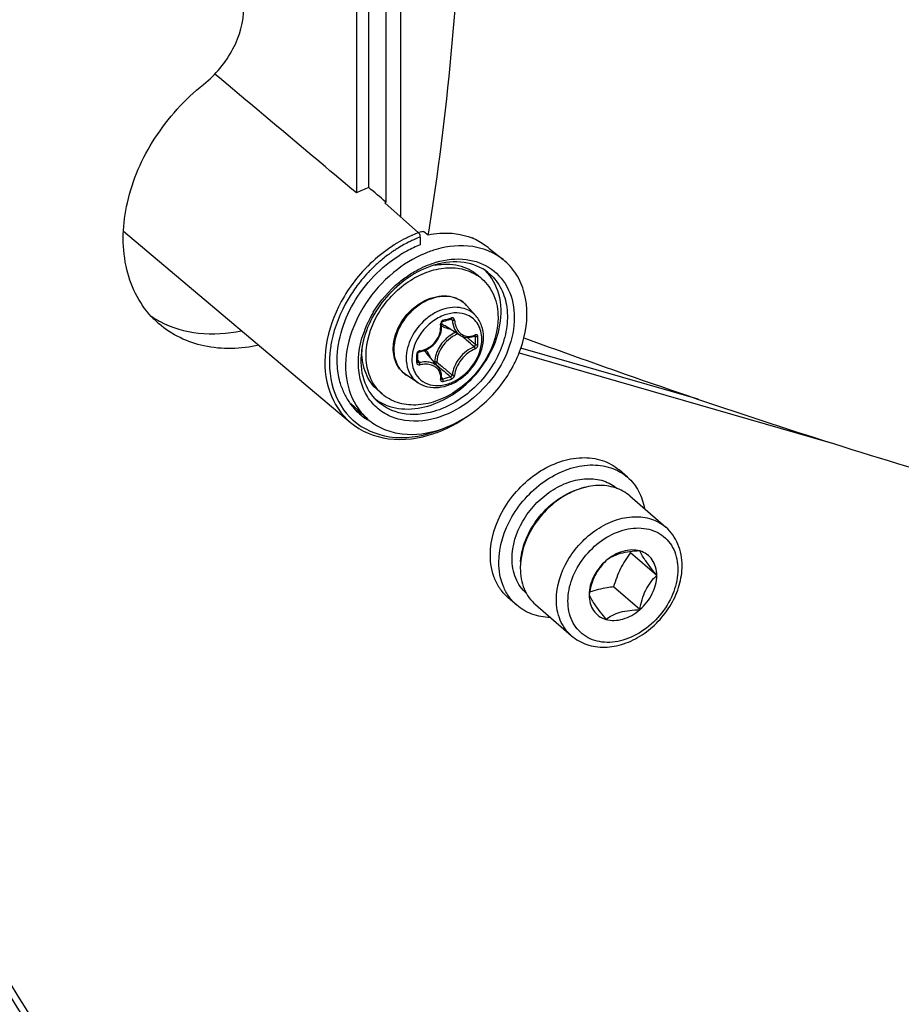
# Model space of a CAD drawing. Header units: millimetres. Extents: x 0 to 420, y 0 to 297.
# Tile 363 of 514: x 334.65 to 339.86, y 179.21 to 185.03. Entities that reach past the tile are written whole.
import ezdxf

# ---------------------------------------------------------------- set-up
doc = ezdxf.new("R2010")
doc.units = ezdxf.units.MM
doc.header["$LTSCALE"] = 23.1
doc.layers.get('0').update_dxf_attribs({"linetype": 'CONTINUOUS'})

msp = doc.modelspace()

# ---------------------------------------------------------------- linework, layer by layer
at = {"color": 7, "linetype": 'Continuous'}
for p, q in [((336.6361, 186.7382), (336.6361, 184.0031)), ((336.7097, 184.0345), (336.7097, 186.7595)), ((336.8128, 183.9475), (336.8128, 186.6738)), ((336.8976, 186.6983), (336.8976, 183.8619)), ((336.8041, 183.9443), (336.8128, 183.9475)), ((336.8041, 183.9443), (337.0042, 183.768)), ((336.8128, 183.9475), (336.8093, 183.9504)), ((335.2604, 183.7774), (336.6019, 182.6463)), ((337.0349, 183.7754), (337.0595, 183.7552)), ((337.0614, 183.7709), (337.0588, 183.7557)), ((337.0617, 183.7704), (337.0592, 183.7551)), ((337.0141, 183.742), (337.0141, 183.6958)), ((337.0595, 183.7552), (337.0604, 183.7554)), ((337.4204, 183.6753), (337.5028, 183.6096)), ((337.378, 183.495), (337.353, 183.5167)), ((337.343, 183.2751), (337.2876, 183.3376)), ((337.1921, 183.2565), (337.2032, 183.2505)), ((337.1941, 183.2554), (337.197, 183.2538)), ((337.249, 183.1613), (337.1562, 183.2189)), ((337.2893, 183.1489), (337.2917, 183.1469)), ((337.3329, 183.1571), (337.3399, 183.1533)), ((337.3366, 183.1589), (337.3357, 183.1582)), ((337.3357, 183.1582), (337.3371, 183.1587)), ((337.3371, 183.1587), (337.3376, 183.1587)), ((337.598, 183.0583), (339.4329, 182.5286)), ((338.6554, 182.7839), (337.6082, 183.0861)), ((336.9997, 183.0342), (336.9995, 183.0529)), ((336.9995, 183.0056), (336.9997, 183.0291)), ((336.9996, 183.0125), (337.0089, 183.0001)), ((336.9997, 183.0291), (336.9997, 183.0342)), ((337.1212, 182.9725), (337.0512, 183.0558)), ((337.0981, 183.0052), (337.0945, 183.0042)), ((337.1078, 182.9884), (337.1235, 182.9751)), ((337.1235, 182.9751), (337.1412, 182.9601)), ((337.0016, 182.8809), (336.9318, 182.9267)), ((337.139, 182.9043), (337.1399, 182.9034)), ((337.1397, 182.9113), (337.1457, 182.9031)), ((337.1399, 182.9034), (337.1408, 182.9029)), ((336.7889, 182.8147), (336.7639, 182.8364)), ((336.6043, 182.7583), (336.6933, 182.6749)), ((338.2382, 182.3225), (338.1882, 182.3658)), ((338.2508, 182.2123), (338.4641, 182.0277)), ((338.4109, 181.7425), (338.2559, 181.8767)), ((338.3109, 181.5404), (338.1559, 181.6746)), ((337.5835, 181.5666), (337.5335, 181.6099)), ((337.6944, 181.5698), (337.9076, 181.3851))]:
    msp.add_line(p, q, dxfattribs=at)
for points in [[(337.1399, 183.2207), (337.1391, 183.2312), (337.1391, 183.2326), (337.1393, 183.2342), (337.1398, 183.2357), (337.1405, 183.2372), (337.1413, 183.2387), (337.1423, 183.24), (337.1434, 183.2412), (337.1447, 183.2422), (337.146, 183.243), (337.1473, 183.2436), (337.1478, 183.2438)], [(337.1478, 183.2438), (337.1538, 183.2454), (337.1627, 183.2479), (337.1716, 183.2504), (337.1804, 183.253), (337.1952, 183.2574)], [(337.1952, 183.2574), (337.1958, 183.2576), (337.1969, 183.2577), (337.1978, 183.2577), (337.1985, 183.2574), (337.1989, 183.2573)], [(337.0104, 183.0643), (337.02, 183.0662), (337.0327, 183.0697), (337.0451, 183.0743), (337.0571, 183.08), (337.0685, 183.0868), (337.0794, 183.0945), (337.0897, 183.1032), (337.0992, 183.1126), (337.1078, 183.1229), (337.1155, 183.1338), (337.1223, 183.1452), (337.1281, 183.1572), (337.1327, 183.1695), (337.1363, 183.1821), (337.1387, 183.1949), (337.1399, 183.2078), (337.1399, 183.2207)], [(337.2489, 183.1614), (337.2527, 183.1592), (337.261, 183.1551), (337.2699, 183.1521), (337.2791, 183.15), (337.2886, 183.1489)], [(337.2886, 183.1489), (337.2984, 183.1489), (337.3083, 183.15), (337.3183, 183.1521), (337.3283, 183.1552), (337.3357, 183.1582)], [(336.9995, 183.0529), (336.9996, 183.0537), (336.9998, 183.055), (337.0003, 183.0564), (337.001, 183.0578), (337.0019, 183.0591), (337.003, 183.0604), (337.0042, 183.0615), (337.0056, 183.0624), (337.007, 183.0632), (337.0085, 183.0638), (337.0099, 183.0642), (337.0104, 183.0643)], [(337.0002, 183.0032), (336.9999, 183.0037), (336.9997, 183.0044), (336.9995, 183.0052), (336.9995, 183.0056)], [(337.1344, 182.95), (337.1306, 182.9584), (337.1259, 182.9662), (337.1212, 182.9724)], [(337.1391, 182.9051), (337.1398, 182.9123), (337.14, 182.9222), (337.1391, 182.9318), (337.1373, 182.9411), (337.1344, 182.95)], [(337.139, 182.9042), (337.1391, 182.9042), (337.1391, 182.9041), (337.1391, 182.9042), (337.139, 182.9046), (337.1391, 182.9051)]]:
    msp.add_lwpolyline(points, dxfattribs=at)
for centre, radius, start, end in [((336.972, 183.3178), 0.7632, 110.09961, 116.11074), ((337.2665, 183.069), 0.7466, 110.56968, 113.58432), ((337.1525, 183.2088), 0.5786, 103.18877, 104.66168), ((337.1495, 183.2215), 0.5656, 101.69342, 103.18896), ((337.3096, 182.9834), 0.8425, 120.95923, 122.21902), ((337.3024, 182.9968), 0.7993, 116.66187, 122.35015), ((337.296, 183.0066), 0.8156, 116.53563, 120.97751), ((337.2803, 183.0375), 0.781, 114.12174, 116.52005), ((337.2858, 183.029), 0.7631, 114.94972, 116.63073), ((337.275, 183.0491), 0.7683, 113.95651, 114.11577), ((337.2739, 183.0517), 0.7654, 113.57308, 113.95665), ((337.2806, 183.0401), 0.7508, 114.02155, 114.94783), ((337.278, 183.0458), 0.7445, 113.69915, 114.02072), ((337.2709, 183.0624), 0.7266, 110.69807, 113.7104), ((337.3463, 182.9311), 0.9065, 125.04424, 135.10365), ((337.341, 182.9387), 0.8691, 125.64119, 130.48229), ((337.3195, 182.9678), 0.861, 122.22464, 124.98894), ((337.3301, 182.9534), 0.8508, 125.07949, 125.62567), ((337.3264, 182.9587), 0.8443, 123.97513, 125.08025), ((337.3197, 182.9687), 0.8323, 122.32236, 123.97662), ((337.2914, 182.9963), 0.7529, 120.93523, 121.95437), ((337.283, 183.0104), 0.7366, 118.1958, 120.94188), ((337.2625, 183.0499), 0.692, 111.03552, 118.24313), ((337.3576, 182.9191), 0.8948, 130.91671, 135.09419), ((337.3512, 182.9263), 0.8852, 130.46881, 130.90995), ((337.2521, 183.0962), 0.518, 106.11336, 107.38578), ((337.3658, 182.911), 0.9064, 135.74491, 143.22092), ((337.3621, 182.9143), 0.9295, 135.06136, 135.66223), ((337.3634, 182.9132), 0.9031, 135.08883, 135.74222), ((337.2368, 183.1102), 0.4869, 106.11325, 107.31296), ((337.1723, 183.1773), 0.4052, 99.99219, 101.44802), ((337.2003, 183.3406), 0.2831, 42.60589, 46.12154), ((337.1994, 183.3397), 0.2844, 41.99977, 42.60766), ((337.2116, 183.3028), 0.2542, 49.1138, 56.51182), ((337.1723, 183.2355), 0.1539, 50.53518, 52.38989), ((337.1725, 183.2357), 0.1537, 47.20358, 50.53486), ((337.3159, 182.9479), 0.6767, 148.91513, 151.21155), ((337.172, 183.2352), 0.1545, 41.53019, 47.1948), ((335.8404, 183.6557), 0.5648, 222.62208, 229.09431), ((335.7452, 183.7498), 0.5737, 236.10186, 241.50516), ((335.7482, 183.7554), 0.5801, 241.49863, 242.1383), ((337.2925, 182.9598), 0.6504, 155.04467, 155.97875), ((337.2966, 182.9579), 0.655, 154.55998, 155.04521), ((337.306, 182.9533), 0.6654, 151.20704, 154.5529), ((337.2035, 183.2952), 0.0898, 224.14979, 225.13489), ((336.6178, 185.1833), 2.0045, 285.39308, 286.80749), ((337.2386, 183.0519), 0.2433, 109.07707, 109.22931), ((337.2701, 182.9694), 0.6261, 155.94744, 161.50102), ((337.2037, 183.2955), 0.0901, 225.16768, 238.19258), ((337.3046, 182.9935), 0.202, 114.0645, 126.40526), ((337.1578, 182.9926), 0.681, 168.86705, 172.03043), ((337.2463, 182.9777), 0.6009, 161.53626, 161.76752), ((337.3183, 182.9756), 0.2113, 135.09832, 148.10442), ((329.152, 173.5872), 12.5417, 49.56104, 49.72441), ((329.8871, 174.4486), 11.4092, 49.26308, 49.56466), ((329.3086, 173.6506), 12.4061, 49.65654, 49.94798), ((337.2942, 183.2616), 0.1071, 290.31697, 292.26307), ((337.293, 183.2646), 0.1103, 292.2624, 294.07545), ((335.8746, 183.1296), 1.4654, 0.00233, 0.92882), ((335.9233, 183.1296), 1.4168, 359.05537, 0.00295), ((335.8764, 183.1287), 1.4783, 0.0024, 0.92888), ((335.9255, 183.1287), 1.4292, 359.05547, 0.00301), ((337.1482, 183.0096), 0.4855, 172.51311, 173.56924), ((337.1582, 183.0083), 0.4956, 170.95069, 172.51144), ((337.0678, 183.0639), 0.3991, 176.77918, 179.98517), ((337.0157, 183.0485), 0.0216, 99.06376, 106.76369), ((336.9821, 182.9979), 0.0902, 40.02572, 53.88647), ((334.8523, 183.0243), 2.1407, 0.00233, 0.64253), ((334.9323, 183.0243), 2.0607, 359.34524, 0.00194), ((336.9968, 183.0056), 0.00271, 351.60329, 359.32144), ((336.9669, 182.9975), 0.1114, 16.50857, 23.3442), ((344.764, 192.0894), 11.8794, 229.89404, 230.16205), ((344.2541, 191.3817), 11.0235, 229.81565, 230.16603), ((343.8156, 190.9522), 10.3986, 230.16047, 230.51372), ((336.7709, 184.2902), 1.4368, 285.12112, 287.07727), ((336.7716, 184.2883), 1.4495, 285.13021, 287.08635), ((336.9311, 182.9909), 0.4055, 199.88004, 204.6769), ((336.9554, 183.0069), 0.2543, 221.70798, 229.09647), ((336.9088, 182.9804), 0.3808, 204.64288, 214.6426), ((336.9163, 183.0126), 0.2831, 232.72517, 236.28952), ((336.9178, 183.0148), 0.2856, 236.28857, 238.56261), ((336.8935, 182.9703), 0.3625, 214.70513, 219.87412), ((336.8879, 182.9657), 0.3553, 219.88209, 226.82366), ((336.8445, 183.0067), 0.3555, 231.74709, 240.49246), ((336.9389, 182.9353), 0.358, 215.68379, 217.82966), ((336.9345, 182.9318), 0.3524, 217.82046, 226.80479), ((336.8712, 182.9451), 0.3822, 228.07061, 228.58332), ((336.8866, 182.9645), 0.3535, 226.8476, 235.64709), ((336.8894, 182.9687), 0.3585, 235.65586, 240.86286), ((336.8581, 183.2706), 0.7289, 288.83726, 292.1284), ((336.8722, 183.2504), 0.6967, 288.63165, 289.89745), ((336.867, 183.2648), 0.712, 289.89936, 291.72264), ((341.0132, 183.9994), 3.4798, 217.46975, 217.58992)]:
    msp.add_arc(centre, radius, start, end, dxfattribs=at)
for centre, major_axis, start_param, end_param in [((328.2182, 190.409), (25.0241, -20.8315), 1.240239, 1.27548), ((324.9474, 193.2133), (26.696, -22.2233), 1.122904, 1.127061)]:
    msp.add_ellipse(centre, major_axis=major_axis, ratio=0.015014, start_param=start_param, end_param=end_param, dxfattribs=at)
for points, knots in [([(337.2751, 186.6389), (337.2751, 186.3859), (337.2586, 185.4268), (337.1745, 184.4678), (337.0617, 183.7704)], [0, 0, 0, 0, 0.263653, 1, 1, 1, 1]), ([(335.734, 184.6445), (335.805, 184.7009), (335.9207, 184.8392), (335.9715, 185.0148), (335.9715, 185.0993)], [0, 0, 0, 0, 0.517639, 1, 1, 1, 1]), ([(335.4248, 183.2732), (335.3877, 183.3135), (335.3237, 183.4075), (335.2473, 183.6341), (335.2624, 183.9649), (335.4296, 184.3423), (335.622, 184.5554), (335.734, 184.6445)], [0, 0, 0, 0, 0.105715, 0.216188, 0.456901, 0.723724, 1, 1, 1, 1]), ([(338.0953, 174.9748), (336.7914, 176.2229), (334.4605, 179.1103), (332.9084, 182.4741), (332.3183, 184.2398)], [0, 0, 0, 0, 0.492269, 1, 1, 1, 1]), ([(338.0621, 174.9397), (336.7624, 176.1877), (334.4391, 179.0727), (332.891, 182.4309), (332.3019, 184.1935)], [0, 0, 0, 0, 0.492275, 1, 1, 1, 1]), ([(337.0141, 183.742), (337.0141, 183.7494), (337.0114, 183.7591), (337.0057, 183.7667), (337.0042, 183.768)], [0, 0, 0, 0, 0.786277, 1, 1, 1, 1]), ([(337.0604, 183.7554), (337.0831, 183.7601), (337.1695, 183.7724), (337.2601, 183.7612), (337.3195, 183.737)], [0, 0, 0, 0, 0.265332, 1, 1, 1, 1]), ([(337.4204, 183.6753), (337.4129, 183.6813), (337.3813, 183.7049), (337.3466, 183.7244), (337.3195, 183.737)], [0, 0, 0, 0, 0.242718, 1, 1, 1, 1]), ([(337.1084, 183.6688), (337.086, 183.6624), (336.995, 183.6303), (336.9113, 183.5785), (336.8549, 183.5319)], [0, 0, 0, 0, 0.241167, 1, 1, 1, 1]), ([(337.5027, 183.6096), (337.452, 183.6501), (337.3183, 183.7043), (337.1775, 183.6888), (337.1084, 183.6688)], [0, 0, 0, 0, 0.473905, 1, 1, 1, 1]), ([(336.5233, 182.9921), (336.5182, 183.1153), (336.5966, 183.3741), (336.7809, 183.5653), (336.8929, 183.6352)], [0, 0, 0, 0, 0.482898, 1, 1, 1, 1]), ([(336.9537, 183.5223), (336.9651, 183.5297), (337.0106, 183.5571), (337.0597, 183.5787), (337.0973, 183.5905)], [0, 0, 0, 0, 0.256626, 1, 1, 1, 1]), ([(337.4138, 183.5324), (337.3742, 183.564), (337.2682, 183.6066), (337.157, 183.5939), (337.1017, 183.5779)], [0, 0, 0, 0, 0.468572, 1, 1, 1, 1]), ([(337.102, 183.5764), (337.1473, 183.5843), (337.2174, 183.5844), (337.3014, 183.5543), (337.3372, 183.5304), (337.353, 183.5167)], [0, 0, 0, 0, 0.519584, 0.76284, 1, 1, 1, 1]), ([(337.1084, 183.5938), (337.165, 183.6101), (337.2801, 183.6235), (337.4417, 183.5658), (337.5487, 183.4338), (337.5808, 183.2591), (337.5417, 183.0713), (337.4107, 182.8397), (337.236, 182.7095), (337.1085, 182.6726)], [0, 0, 0, 0, 0.121621, 0.231441, 0.339036, 0.455715, 0.58604, 0.726441, 1, 1, 1, 1]), ([(337.6265, 183.1469), (337.6475, 183.2329), (337.6529, 183.369), (337.5866, 183.5252), (337.5329, 183.5855), (337.5027, 183.6096)], [0, 0, 0, 0, 0.528761, 0.769032, 1, 1, 1, 1]), ([(336.6973, 183.564), (336.6303, 183.4954), (336.5197, 183.3411), (336.4382, 183.0815), (336.4566, 182.8299), (336.5459, 182.6935), (336.6019, 182.6463)], [0, 0, 0, 0, 0.281607, 0.547215, 0.784887, 1, 1, 1, 1]), ([(336.8549, 183.5319), (336.7912, 183.4793), (336.6811, 183.3557), (336.5816, 183.138), (336.5609, 182.9156), (336.6101, 182.7794), (336.6481, 182.7265)], [0, 0, 0, 0, 0.274518, 0.540576, 0.783282, 1, 1, 1, 1]), ([(337.0919, 183.575), (336.9854, 183.5418), (336.7932, 183.4061), (336.6863, 183.1965), (336.6688, 183.0863)], [0, 0, 0, 0, 0.500036, 1, 1, 1, 1]), ([(336.6937, 183.0424), (336.6937, 183.1229), (336.7322, 183.2479), (336.8297, 183.3845), (336.9256, 183.4716), (337.0345, 183.5329), (337.1483, 183.5635), (337.2582, 183.56), (337.3241, 183.5333), (337.3519, 183.5149)], [0, 0, 0, 0, 0.254142, 0.391, 0.527564, 0.659013, 0.781772, 0.894694, 1, 1, 1, 1]), ([(337.4138, 183.5324), (337.4422, 183.5097), (337.4916, 183.4509), (337.5294, 183.3387), (337.5304, 183.2123), (337.4835, 183.0354), (337.348, 182.8386), (337.1821, 182.7367), (337.0939, 182.7113)], [0, 0, 0, 0, 0.104524, 0.214592, 0.333967, 0.462949, 0.735941, 1, 1, 1, 1]), ([(337.4803, 183.2005), (337.4932, 183.2601), (337.4988, 183.3792), (337.4472, 183.4895), (337.4107, 183.53)], [0, 0, 0, 0, 0.52857, 1, 1, 1, 1]), ([(336.7364, 183.2973), (336.7771, 183.3648), (336.8473, 183.4462), (336.9319, 183.5083), (336.9537, 183.5223)], [0, 0, 0, 0, 0.752117, 1, 1, 1, 1]), ([(337.378, 183.495), (337.3932, 183.4819), (337.4209, 183.4514), (337.4619, 183.3769), (337.4732, 183.3112), (337.4732, 183.2674)], [0, 0, 0, 0, 0.238021, 0.481682, 1, 1, 1, 1]), ([(336.6398, 183.4536), (336.6211, 183.4286), (336.5536, 183.3278), (336.507, 183.2123), (336.4896, 183.124)], [0, 0, 0, 0, 0.258039, 1, 1, 1, 1]), ([(337.2663, 183.3575), (337.25, 183.37), (337.2106, 183.3892), (337.1432, 183.3946), (337.0725, 183.3781), (337.0043, 183.3419), (336.9439, 183.289), (336.8823, 183.205), (336.8578, 183.1273), (336.8578, 183.0772)], [0, 0, 0, 0, 0.104897, 0.216899, 0.338904, 0.47012, 0.607003, 0.744549, 1, 1, 1, 1]), ([(336.8625, 183.1477), (336.8751, 183.1974), (336.9263, 183.291), (337.0115, 183.355), (337.059, 183.3745)], [0, 0, 0, 0, 0.499995, 1, 1, 1, 1]), ([(337.059, 183.3745), (337.0795, 183.383), (337.1215, 183.395), (337.1852, 183.3954), (337.2433, 183.3768), (337.2748, 183.352), (337.2876, 183.3376)], [0, 0, 0, 0, 0.270574, 0.524505, 0.765155, 1, 1, 1, 1]), ([(337.2735, 183.3193), (337.2558, 183.3247), (337.2171, 183.3297), (337.1576, 183.3203), (337.0984, 183.2954), (337.0249, 183.2439), (336.9549, 183.1554), (336.9306, 183.0675), (336.9306, 183.0252)], [0, 0, 0, 0, 0.108641, 0.225762, 0.35139, 0.483442, 0.751147, 1, 1, 1, 1]), ([(337.2923, 183.2812), (337.2726, 183.2898), (337.2268, 183.2984), (337.1815, 183.2896), (337.1591, 183.2819)], [0, 0, 0, 0, 0.475896, 1, 1, 1, 1]), ([(337.343, 183.2751), (337.3338, 183.2853), (337.3124, 183.3036), (337.2868, 183.3152), (337.2735, 183.3193)], [0, 0, 0, 0, 0.49562, 1, 1, 1, 1]), ([(335.4771, 183.2426), (335.5466, 183.2058), (335.7084, 183.1591), (335.8748, 183.171), (335.9582, 183.1886)], [0, 0, 0, 0, 0.479779, 1, 1, 1, 1]), ([(337.4732, 183.2674), (337.4732, 183.1833), (337.4313, 183.0529), (337.3265, 182.913), (337.2242, 182.8257), (337.1091, 182.7675), (336.9907, 182.7434), (336.8787, 182.7568), (336.8148, 182.7922), (336.7889, 182.8147)], [0, 0, 0, 0, 0.256473, 0.394543, 0.531644, 0.662632, 0.784011, 0.89531, 1, 1, 1, 1]), ([(337.1585, 183.2817), (337.1316, 183.2723), (337.0796, 183.2432), (336.9991, 183.1618), (336.9644, 183.0754), (336.9644, 183.0195)], [0, 0, 0, 0, 0.249772, 0.51087, 1, 1, 1, 1]), ([(337.1499, 183.2507), (337.145, 183.2493), (337.1361, 183.2424), (337.1331, 183.2315), (337.1337, 183.2264)], [0, 0, 0, 0, 0.497141, 1, 1, 1, 1]), ([(337.1499, 183.2507), (337.15, 183.2498), (337.1501, 183.2475), (337.1494, 183.2442), (337.1478, 183.2438)], [0, 0, 0, 0, 0.348, 1, 1, 1, 1]), ([(337.1974, 183.2644), (337.1975, 183.2635), (337.1976, 183.2612), (337.1968, 183.2579), (337.1952, 183.2574)], [0, 0, 0, 0, 0.339767, 1, 1, 1, 1]), ([(337.2166, 183.2503), (337.2163, 183.2548), (337.213, 183.262), (337.2043, 183.2655), (337.1996, 183.2651), (337.1974, 183.2644)], [0, 0, 0, 0, 0.502703, 0.74499, 1, 1, 1, 1]), ([(337.2032, 183.2505), (337.2031, 183.2512), (337.2026, 183.2539), (337.2006, 183.2563), (337.1989, 183.2573)], [0, 0, 0, 0, 0.264576, 1, 1, 1, 1]), ([(337.2032, 183.2505), (337.2042, 183.2322), (337.2117, 183.1976), (337.2352, 183.1699), (337.2489, 183.1614)], [0, 0, 0, 0, 0.531229, 1, 1, 1, 1]), ([(337.2166, 183.2503), (337.2142, 183.2496), (337.2097, 183.2492), (337.2051, 183.2496), (337.2032, 183.2505)], [0, 0, 0, 0, 0.5364, 1, 1, 1, 1]), ([(337.2166, 183.2503), (337.2173, 183.2379), (337.2217, 183.2141), (337.238, 183.1832), (337.2631, 183.1618), (337.2839, 183.1561), (337.2941, 183.1554)], [0, 0, 0, 0, 0.279104, 0.533854, 0.769255, 1, 1, 1, 1]), ([(337.3773, 183.1388), (337.3773, 183.1544), (337.3739, 183.1848), (337.3571, 183.2265), (337.3295, 183.2602), (337.3052, 183.2755), (337.2923, 183.2812)], [0, 0, 0, 0, 0.267263, 0.518158, 0.759229, 1, 1, 1, 1]), ([(337.3873, 183.1499), (337.3873, 183.173), (337.3805, 183.2184), (337.3575, 183.2586), (337.343, 183.2751)], [0, 0, 0, 0, 0.512429, 1, 1, 1, 1]), ([(336.0604, 183.1024), (335.9547, 183.0798), (335.7412, 183.0714), (335.545, 183.1643), (335.4705, 183.2288)], [0, 0, 0, 0, 0.523089, 1, 1, 1, 1]), ([(337.0123, 183.0698), (337.03, 183.0727), (337.0651, 183.0858), (337.1068, 183.123), (337.1324, 183.1722), (337.1358, 183.209), (337.1337, 183.2264)], [0, 0, 0, 0, 0.24849, 0.504031, 0.757203, 1, 1, 1, 1]), ([(337.0585, 182.7435), (337.1608, 182.7731), (337.3484, 182.8984), (337.4574, 183.0952), (337.4803, 183.2005)], [0, 0, 0, 0, 0.496993, 1, 1, 1, 1]), ([(337.1337, 183.2263), (337.1352, 183.2268), (337.1373, 183.2275), (337.1392, 183.2296), (337.1391, 183.2305)], [0, 0, 0, 0, 0.63264, 1, 1, 1, 1]), ([(337.1398, 183.2188), (337.1431, 183.2164), (337.1571, 183.2074), (337.1734, 183.2022), (337.1858, 183.2004)], [0, 0, 0, 0, 0.245283, 1, 1, 1, 1]), ([(337.1085, 182.6726), (337.0403, 182.6529), (336.9309, 182.6446), (336.8029, 182.6943), (336.7268, 182.757), (336.6739, 182.842), (336.6368, 182.9807), (336.6521, 183.0943), (336.6756, 183.1657)], [0, 0, 0, 0, 0.255896, 0.373507, 0.48831, 0.605255, 0.728614, 1, 1, 1, 1]), ([(336.8542, 183.0829), (336.8542, 183.0882), (336.8549, 183.11), (336.8585, 183.1317), (336.8625, 183.1477)], [0, 0, 0, 0, 0.244438, 1, 1, 1, 1]), ([(336.9884, 182.93), (336.9988, 182.9132), (337.0278, 182.8834), (337.0878, 182.8619), (337.1555, 182.865), (337.2237, 182.8909), (337.2858, 182.9364), (337.3507, 183.0141), (337.3773, 183.0899), (337.3773, 183.1388)], [0, 0, 0, 0, 0.105488, 0.213714, 0.331476, 0.460622, 0.598286, 0.738716, 1, 1, 1, 1]), ([(337.0016, 182.8809), (337.0187, 182.8696), (337.0584, 182.8533), (337.1241, 182.8506), (337.1908, 182.8679), (337.2539, 182.9028), (337.3091, 182.9525), (337.3654, 183.031), (337.3873, 183.1032), (337.3873, 183.1499)], [0, 0, 0, 0, 0.11076, 0.226584, 0.349536, 0.479279, 0.613227, 0.747471, 1, 1, 1, 1]), ([(337.1847, 183.1561), (337.1768, 183.1503), (337.1468, 183.1249), (337.1235, 183.0915), (337.1122, 183.0645)], [0, 0, 0, 0, 0.251119, 1, 1, 1, 1]), ([(337.2362, 183.1693), (337.2301, 183.167), (337.2053, 183.1558), (337.1832, 183.1392), (337.1687, 183.1247)], [0, 0, 0, 0, 0.242416, 1, 1, 1, 1]), ([(337.2941, 183.1554), (337.2972, 183.1552), (337.3098, 183.1551), (337.3224, 183.1579), (337.3314, 183.1612)], [0, 0, 0, 0, 0.242499, 1, 1, 1, 1]), ([(337.338, 183.1639), (337.338, 183.1634), (337.338, 183.1616), (337.3375, 183.1597), (337.3366, 183.1589)], [0, 0, 0, 0, 0.296838, 1, 1, 1, 1]), ([(337.3399, 183.1533), (337.3399, 183.1539), (337.3398, 183.1559), (337.3387, 183.158), (337.3375, 183.1587)], [0, 0, 0, 0, 0.295427, 1, 1, 1, 1]), ([(337.3545, 183.1527), (337.3544, 183.1567), (337.352, 183.1634), (337.3439, 183.1658), (337.3399, 183.1647), (337.338, 183.1639)], [0, 0, 0, 0, 0.500392, 0.734456, 1, 1, 1, 1]), ([(337.3545, 183.1527), (337.3521, 183.1517), (337.347, 183.1511), (337.3419, 183.152), (337.3399, 183.1533)], [0, 0, 0, 0, 0.520163, 1, 1, 1, 1]), ([(337.5578, 182.9713), (337.5655, 182.9854), (337.5939, 183.0416), (337.6154, 183.1013), (337.6265, 183.1469)], [0, 0, 0, 0, 0.25542, 1, 1, 1, 1]), ([(337.626, 183.1467), (337.8251, 183.0739), (338.5911, 182.7994), (339.3645, 182.5451), (339.9406, 182.3717)], [0, 0, 0, 0, 0.26054, 1, 1, 1, 1]), ([(336.4834, 183.087), (336.4722, 183.007), (336.4778, 182.8481), (336.5617, 182.7093), (336.6158, 182.6608)], [0, 0, 0, 0, 0.526361, 1, 1, 1, 1]), ([(336.6658, 183.064), (336.6596, 183.0091), (336.6653, 182.9017), (336.7213, 182.8075), (336.757, 182.774)], [0, 0, 0, 0, 0.529982, 1, 1, 1, 1]), ([(336.7639, 182.8364), (336.7487, 182.8495), (336.721, 182.88), (336.68, 182.9545), (336.6687, 183.0202), (336.6687, 183.064)], [0, 0, 0, 0, 0.238021, 0.481682, 1, 1, 1, 1]), ([(336.9318, 182.9267), (336.9196, 182.9347), (336.8971, 182.9543), (336.8635, 183.005), (336.8542, 183.052), (336.8542, 183.0829)], [0, 0, 0, 0, 0.241984, 0.486768, 1, 1, 1, 1]), ([(336.8578, 183.0772), (336.8578, 183.0472), (336.8666, 183.0018), (336.8988, 182.953), (336.9202, 182.9343), (336.9318, 182.9267)], [0, 0, 0, 0, 0.517982, 0.760912, 1, 1, 1, 1]), ([(337.0095, 183.0692), (337.0049, 183.0678), (336.9966, 183.0623), (336.9928, 183.0528), (336.9929, 183.0483)], [0, 0, 0, 0, 0.515676, 1, 1, 1, 1]), ([(337.0123, 183.0698), (337.0123, 183.0685), (337.0122, 183.0666), (337.0111, 183.0644), (337.0104, 183.0643)], [0, 0, 0, 0, 0.650306, 1, 1, 1, 1]), ([(337.0692, 183.0416), (337.0678, 183.0448), (337.0618, 183.057), (337.0534, 183.0679), (337.046, 183.0748)], [0, 0, 0, 0, 0.255247, 1, 1, 1, 1]), ([(337.1122, 183.0645), (337.1102, 183.0596), (337.103, 183.0405), (337.0989, 183.0203), (337.0981, 183.0052)], [0, 0, 0, 0, 0.258896, 1, 1, 1, 1]), ([(337.139, 183.0872), (337.1349, 183.0806), (337.1207, 183.0547), (337.1124, 183.0252), (337.1113, 183.0034)], [0, 0, 0, 0, 0.261592, 1, 1, 1, 1]), ([(337.3326, 183.0935), (337.3159, 183.0874), (337.2832, 183.0681), (337.2431, 183.0275), (337.2141, 182.9794), (337.2043, 182.9437), (337.2032, 182.9268)], [0, 0, 0, 0, 0.24174, 0.507568, 0.769195, 1, 1, 1, 1]), ([(337.338, 183.081), (337.3224, 183.0751), (337.2919, 183.0568), (337.2544, 183.0187), (337.2272, 182.9736), (337.2177, 182.9403), (337.2166, 182.9245)], [0, 0, 0, 0, 0.241461, 0.507728, 0.769702, 1, 1, 1, 1]), ([(337.3326, 183.0935), (337.3337, 183.094), (337.3378, 183.097), (337.34, 183.1024), (337.3399, 183.1062)], [0, 0, 0, 0, 0.233629, 1, 1, 1, 1]), ([(337.338, 183.081), (337.3382, 183.0846), (337.3366, 183.0894), (337.3334, 183.0929), (337.3326, 183.0935)], [0, 0, 0, 0, 0.766459, 1, 1, 1, 1]), ([(337.338, 183.081), (337.3402, 183.0819), (337.3488, 183.0873), (337.3543, 183.0975), (337.3545, 183.1052)], [0, 0, 0, 0, 0.2401, 1, 1, 1, 1]), ([(337.3545, 183.1052), (337.3521, 183.1041), (337.347, 183.1036), (337.3418, 183.1048), (337.3399, 183.1062)], [0, 0, 0, 0, 0.516682, 1, 1, 1, 1]), ([(336.7655, 182.8377), (336.742, 182.8641), (336.7045, 182.9299), (336.6937, 183.0042), (336.6937, 183.0424)], [0, 0, 0, 0, 0.481107, 1, 1, 1, 1]), ([(336.9306, 183.0252), (336.9306, 183.0179), (336.9319, 182.9901), (336.939, 182.9623), (336.9477, 182.9437)], [0, 0, 0, 0, 0.261199, 1, 1, 1, 1]), ([(336.9644, 183.0195), (336.9644, 183.0034), (336.9681, 182.972), (336.9804, 182.9428), (336.9884, 182.93)], [0, 0, 0, 0, 0.516185, 1, 1, 1, 1]), ([(336.9929, 183.0008), (336.9928, 182.9986), (336.9938, 182.9941), (336.9999, 182.9869), (337.0077, 182.986), (337.0123, 182.987)], [0, 0, 0, 0, 0.245151, 0.483798, 1, 1, 1, 1]), ([(336.9929, 183.0483), (336.9938, 183.0485), (336.9964, 183.0491), (336.9996, 183.0511), (336.9995, 183.0529)], [0, 0, 0, 0, 0.335626, 1, 1, 1, 1]), ([(336.9929, 183.0008), (336.9937, 183.0009), (336.9963, 183.0015), (336.9992, 183.0034), (336.9995, 183.0052)], [0, 0, 0, 0, 0.321323, 1, 1, 1, 1]), ([(337.0002, 183.0032), (337.0011, 183.002), (337.0039, 183), (337.0073, 182.9998), (337.0089, 183.0001)], [0, 0, 0, 0, 0.481798, 1, 1, 1, 1]), ([(337.1212, 182.9725), (337.1154, 182.9794), (337.1007, 182.9915), (337.0732, 183.0021), (337.0417, 183.0053), (337.0199, 183.0025), (337.0089, 183.0001)], [0, 0, 0, 0, 0.222882, 0.461558, 0.720944, 1, 1, 1, 1]), ([(337.0123, 182.987), (337.0123, 182.9894), (337.0115, 182.9939), (337.01, 182.9983), (337.0089, 183.0001)], [0, 0, 0, 0, 0.526671, 1, 1, 1, 1]), ([(337.0982, 183.0053), (337.1005, 183.0058), (337.105, 183.0059), (337.1095, 183.0046), (337.1113, 183.0034)], [0, 0, 0, 0, 0.526419, 1, 1, 1, 1]), ([(337.0982, 183.0053), (337.0982, 183.0047), (337.0983, 183.0023), (337.0989, 183), (337.0995, 182.9983)], [0, 0, 0, 0, 0.234277, 1, 1, 1, 1]), ([(337.1037, 182.9932), (337.1067, 182.9947), (337.1099, 182.9982), (337.1112, 183.0024), (337.1113, 183.0034)], [0, 0, 0, 0, 0.762591, 1, 1, 1, 1]), ([(336.5498, 182.853), (336.5459, 182.8638), (336.5317, 182.909), (336.5248, 182.9563), (336.5233, 182.9921)], [0, 0, 0, 0, 0.243209, 1, 1, 1, 1]), ([(336.9477, 182.9437), (336.9537, 182.9309), (336.9688, 182.9071), (336.99, 182.8884), (337.0016, 182.8809)], [0, 0, 0, 0, 0.504391, 1, 1, 1, 1]), ([(337.1245, 182.9515), (337.1198, 182.9594), (337.1066, 182.974), (337.0791, 182.9873), (337.0465, 182.992), (337.0238, 182.9895), (337.0123, 182.987)], [0, 0, 0, 0, 0.221381, 0.457911, 0.717649, 1, 1, 1, 1]), ([(337.1337, 182.9006), (337.135, 182.9095), (337.135, 182.9273), (337.1289, 182.9442), (337.1245, 182.9515)], [0, 0, 0, 0, 0.513521, 1, 1, 1, 1]), ([(337.3022, 182.6898), (337.3284, 182.7075), (337.4295, 182.7854), (337.5118, 182.8873), (337.5578, 182.9713)], [0, 0, 0, 0, 0.248745, 1, 1, 1, 1]), ([(337.1337, 182.9006), (337.1335, 182.8987), (337.1337, 182.8947), (337.1388, 182.888), (337.1459, 182.888), (337.1499, 182.8891)], [0, 0, 0, 0, 0.250198, 0.477776, 1, 1, 1, 1]), ([(337.1337, 182.9006), (337.1344, 182.9008), (337.1367, 182.9015), (337.1389, 182.9034), (337.1391, 182.9051)], [0, 0, 0, 0, 0.303916, 1, 1, 1, 1]), ([(337.1408, 182.9029), (337.1412, 182.9028), (337.1428, 182.9024), (337.1445, 182.9027), (337.1457, 182.9031)], [0, 0, 0, 0, 0.220787, 1, 1, 1, 1]), ([(337.1499, 182.8891), (337.1502, 182.8916), (337.1494, 182.8966), (337.1473, 182.9013), (337.1457, 182.9031)], [0, 0, 0, 0, 0.510568, 1, 1, 1, 1]), ([(337.1928, 182.9167), (337.1941, 182.917), (337.1986, 182.9189), (337.2027, 182.9232), (337.2032, 182.9268)], [0, 0, 0, 0, 0.265099, 1, 1, 1, 1]), ([(337.1974, 182.9028), (337.1977, 182.9053), (337.1968, 182.9104), (337.1946, 182.915), (337.1928, 182.9167)], [0, 0, 0, 0, 0.50766, 1, 1, 1, 1]), ([(337.1974, 182.9028), (337.1999, 182.9036), (337.2087, 182.9079), (337.216, 182.9172), (337.2166, 182.9245)], [0, 0, 0, 0, 0.257299, 1, 1, 1, 1]), ([(337.2166, 182.9246), (337.2132, 182.9234), (337.208, 182.9236), (337.204, 182.9261), (337.2032, 182.9268)], [0, 0, 0, 0, 0.768189, 1, 1, 1, 1]), ([(337.0939, 182.7113), (337.0341, 182.694), (336.9115, 182.6817), (336.7978, 182.7357), (336.757, 182.774)], [0, 0, 0, 0, 0.526815, 1, 1, 1, 1]), ([(336.7688, 182.771), (336.809, 182.7464), (336.9077, 182.7162), (337.0085, 182.7291), (337.0585, 182.7435)], [0, 0, 0, 0, 0.475533, 1, 1, 1, 1]), ([(336.6184, 182.6585), (336.6771, 182.6067), (336.8402, 182.5372), (337.0115, 182.5622), (337.0948, 182.5902)], [0, 0, 0, 0, 0.471301, 1, 1, 1, 1]), ([(336.6933, 182.6749), (336.7183, 182.6514), (336.7767, 182.6112), (336.9176, 182.5656), (337.0348, 182.5763), (337.1085, 182.5976)], [0, 0, 0, 0, 0.234243, 0.475825, 1, 1, 1, 1]), ([(337.1085, 182.5976), (337.1252, 182.6024), (337.1932, 182.6253), (337.2572, 182.6594), (337.3022, 182.6898)], [0, 0, 0, 0, 0.242607, 1, 1, 1, 1]), ([(337.1326, 182.5953), (337.1474, 182.6013), (337.2066, 182.6276), (337.2625, 182.6613), (337.3022, 182.6899)], [0, 0, 0, 0, 0.245177, 1, 1, 1, 1]), ([(336.6019, 182.6463), (336.6639, 182.594), (336.8324, 182.5254), (337.0083, 182.5517), (337.0934, 182.5807)], [0, 0, 0, 0, 0.473847, 1, 1, 1, 1]), ([(337.4279, 181.8629), (337.4279, 181.9563), (337.4744, 182.1012), (337.5908, 182.2566), (337.7045, 182.3535), (337.8323, 182.4183), (337.964, 182.4451), (338.0884, 182.4301), (338.1594, 182.3908), (338.1882, 182.3658)], [0, 0, 0, 0, 0.256473, 0.394543, 0.531644, 0.662632, 0.784011, 0.89531, 1, 1, 1, 1]), ([(337.4779, 181.8196), (337.4779, 181.9129), (337.5244, 182.0579), (337.6408, 182.2133), (337.7545, 182.3102), (337.8823, 182.375), (338.014, 182.4018), (338.1384, 182.3868), (338.2094, 182.3475), (338.2382, 182.3225)], [0, 0, 0, 0, 0.256473, 0.394543, 0.531644, 0.662632, 0.784011, 0.89531, 1, 1, 1, 1]), ([(337.5558, 181.8421), (337.5558, 181.9185), (337.5938, 182.0371), (337.6889, 182.1644), (337.7818, 182.2439), (337.8864, 182.2971), (337.9941, 182.3194), (338.0961, 182.3076), (338.1544, 182.2758), (338.1781, 182.2555)], [0, 0, 0, 0, 0.256356, 0.394367, 0.531444, 0.662461, 0.783913, 0.895292, 1, 1, 1, 1]), ([(338.2382, 182.3225), (338.2645, 182.2997), (338.31, 182.2422), (338.3323, 182.1727), (338.3384, 182.1365)], [0, 0, 0, 0, 0.486901, 1, 1, 1, 1]), ([(338.2508, 182.2123), (338.2263, 182.2336), (338.166, 182.267), (338.0602, 182.2797), (337.9483, 182.2569), (337.8397, 182.2019), (337.7431, 182.1195), (337.6441, 181.9874), (337.6046, 181.8642), (337.6046, 181.7848)], [0, 0, 0, 0, 0.10469, 0.215989, 0.337368, 0.468357, 0.605457, 0.743527, 1, 1, 1, 1]), ([(337.6067, 181.824), (337.6101, 181.874), (337.6378, 181.9761), (337.7241, 182.1094), (337.8445, 182.2128), (337.9419, 182.2537), (337.9908, 182.2637)], [0, 0, 0, 0, 0.242198, 0.500473, 0.758486, 1, 1, 1, 1]), ([(337.8178, 181.6001), (337.8178, 181.6795), (337.8573, 181.8027), (337.9563, 181.9348), (338.053, 182.0172), (338.1616, 182.0723), (338.2735, 182.095), (338.3793, 182.0823), (338.4396, 182.0489), (338.4641, 182.0277)], [0, 0, 0, 0, 0.256473, 0.394543, 0.531643, 0.662632, 0.784011, 0.89531, 1, 1, 1, 1]), ([(337.8861, 181.591), (337.8861, 181.6356), (337.9052, 181.7285), (337.9761, 181.8528), (338.0804, 181.9532), (338.2039, 182.0158), (338.3135, 182.0281), (338.3915, 182.0093), (338.4418, 181.9828), (338.483, 181.9444), (338.5243, 181.8785), (338.5356, 181.8184), (338.5356, 181.7785)], [0, 0, 0, 0, 0.129668, 0.269359, 0.410763, 0.544839, 0.665836, 0.721902, 0.775957, 0.829435, 0.883905, 1, 1, 1, 1]), ([(338.5606, 181.8001), (338.5606, 181.8434), (338.5491, 181.9088), (338.5078, 181.9833), (338.4796, 182.0142), (338.4641, 182.0277)], [0, 0, 0, 0, 0.511244, 0.757317, 1, 1, 1, 1]), ([(337.5335, 181.6099), (337.5166, 181.6245), (337.4859, 181.6584), (337.4403, 181.7412), (337.4279, 181.8142), (337.4279, 181.8629)], [0, 0, 0, 0, 0.238021, 0.481682, 1, 1, 1, 1]), ([(337.6411, 181.6358), (337.6275, 181.6478), (337.6027, 181.6755), (337.5659, 181.7431), (337.5558, 181.8025), (337.5558, 181.8421)], [0, 0, 0, 0, 0.237987, 0.481694, 1, 1, 1, 1]), ([(338.3109, 181.8868), (338.2953, 181.8913), (338.2612, 181.8952), (338.209, 181.8865), (338.1573, 181.8643), (338.1257, 181.8419), (338.1109, 181.8291)], [0, 0, 0, 0, 0.224948, 0.467386, 0.727185, 1, 1, 1, 1]), ([(338.3109, 181.8868), (338.291, 181.8862), (338.2521, 181.8837), (338.197, 181.8735), (338.1494, 181.8551), (338.1226, 181.838), (338.1109, 181.8291)], [0, 0, 0, 0, 0.28232, 0.551495, 0.791281, 1, 1, 1, 1]), ([(338.2559, 181.8767), (338.2334, 181.8476), (338.1921, 181.7836), (338.1666, 181.7119), (338.1559, 181.6746)], [0, 0, 0, 0, 0.486957, 1, 1, 1, 1]), ([(338.4109, 181.7425), (338.3882, 181.7704), (338.3518, 181.8162), (338.3202, 181.8661), (338.3109, 181.8868)], [0, 0, 0, 0, 0.612491, 1, 1, 1, 1]), ([(338.4109, 181.7425), (338.4109, 181.7592), (338.4068, 181.7919), (338.3866, 181.8358), (338.3537, 181.8693), (338.3256, 181.8826), (338.3109, 181.8868)], [0, 0, 0, 0, 0.266795, 0.515912, 0.756237, 1, 1, 1, 1]), ([(337.5835, 181.5666), (337.5666, 181.5812), (337.5359, 181.6151), (337.4903, 181.6979), (337.4779, 181.7709), (337.4779, 181.8196)], [0, 0, 0, 0, 0.238021, 0.481682, 1, 1, 1, 1]), ([(337.6046, 181.7848), (337.6046, 181.7435), (337.6152, 181.6814), (337.6539, 181.611), (337.68, 181.5822), (337.6944, 181.5698)], [0, 0, 0, 0, 0.518318, 0.761979, 1, 1, 1, 1]), ([(338.5356, 181.7785), (338.5356, 181.7339), (338.5165, 181.641), (338.4457, 181.5167), (338.3414, 181.4162), (338.2178, 181.3537), (338.1082, 181.3414), (338.0303, 181.3602), (337.98, 181.3867), (337.9387, 181.4251), (337.8974, 181.4909), (337.8861, 181.5511), (337.8861, 181.591)], [0, 0, 0, 0, 0.129668, 0.269359, 0.410763, 0.544839, 0.665836, 0.721902, 0.775957, 0.829435, 0.883905, 1, 1, 1, 1]), ([(337.9076, 181.3851), (337.9336, 181.3626), (337.9966, 181.3272), (338.1057, 181.3125), (338.2191, 181.3341), (338.3277, 181.3877), (338.4234, 181.4682), (338.499, 181.5687), (338.5482, 181.6813), (338.5606, 181.7613), (338.5606, 181.8001)], [0, 0, 0, 0, 0.110355, 0.224909, 0.346504, 0.475444, 0.609358, 0.744151, 0.875428, 1, 1, 1, 1]), ([(338.1109, 181.8291), (338.0982, 181.8168), (338.0734, 181.7897), (338.0326, 181.7245), (338.0175, 181.6663), (338.0109, 181.627)], [0, 0, 0, 0, 0.230581, 0.47882, 1, 1, 1, 1]), ([(338.1109, 181.8291), (338.0808, 181.803), (338.032, 181.741), (338.0109, 181.664), (338.0109, 181.627)], [0, 0, 0, 0, 0.51821, 1, 1, 1, 1]), ([(338.3109, 181.5404), (338.3175, 181.5797), (338.3326, 181.6379), (338.3734, 181.7031), (338.3982, 181.7302), (338.4109, 181.7425)], [0, 0, 0, 0, 0.52118, 0.769419, 1, 1, 1, 1]), ([(338.3109, 181.5404), (338.341, 181.5665), (338.3897, 181.6284), (338.4109, 181.7055), (338.4109, 181.7425)], [0, 0, 0, 0, 0.51821, 1, 1, 1, 1]), ([(338.1559, 181.6746), (338.1432, 181.6731), (338.0951, 181.6663), (338.0473, 181.655), (338.0136, 181.6426)], [0, 0, 0, 0, 0.261215, 1, 1, 1, 1]), ([(338.0109, 181.627), (338.0202, 181.6063), (338.0518, 181.5564), (338.0882, 181.5106), (338.1109, 181.4827)], [0, 0, 0, 0, 0.387509, 1, 1, 1, 1]), ([(338.0109, 181.627), (338.0109, 181.6103), (338.015, 181.5776), (338.0351, 181.5337), (338.068, 181.5001), (338.0962, 181.4869), (338.1109, 181.4827)], [0, 0, 0, 0, 0.266795, 0.515912, 0.756237, 1, 1, 1, 1]), ([(337.7817, 181.494), (337.7451, 181.4948), (337.6732, 181.5071), (337.6098, 181.5438), (337.5835, 181.5666)], [0, 0, 0, 0, 0.51308, 1, 1, 1, 1]), ([(337.9076, 181.3851), (337.8933, 181.3976), (337.8672, 181.4264), (337.8284, 181.4967), (337.8178, 181.5588), (337.8178, 181.6001)], [0, 0, 0, 0, 0.238021, 0.481682, 1, 1, 1, 1]), ([(338.1109, 181.4827), (338.1264, 181.4782), (338.1605, 181.4743), (338.2127, 181.483), (338.2644, 181.5052), (338.296, 181.5275), (338.3109, 181.5404)], [0, 0, 0, 0, 0.224948, 0.467386, 0.727185, 1, 1, 1, 1]), ([(338.1109, 181.4827), (338.1226, 181.4916), (338.1494, 181.5087), (338.197, 181.5271), (338.2521, 181.5373), (338.291, 181.5398), (338.3109, 181.5404)], [0, 0, 0, 0, 0.208719, 0.448505, 0.71768, 1, 1, 1, 1]), ([(332.0613, 180.6835), (332.3411, 180.0845), (333.5341, 177.7732), (335.1126, 175.6587), (336.4669, 174.2709)], [0, 0, 0, 0, 0.254251, 1, 1, 1, 1]), ([(332.0056, 180.6571), (332.6426, 179.2963), (334.154, 176.7086), (336.1412, 174.4629), (337.2234, 173.4619)], [0, 0, 0, 0, 0.504781, 1, 1, 1, 1])]:
    msp.add_open_spline(points, degree=3, knots=knots, dxfattribs=at)

doc.saveas('drawing.dxf')
